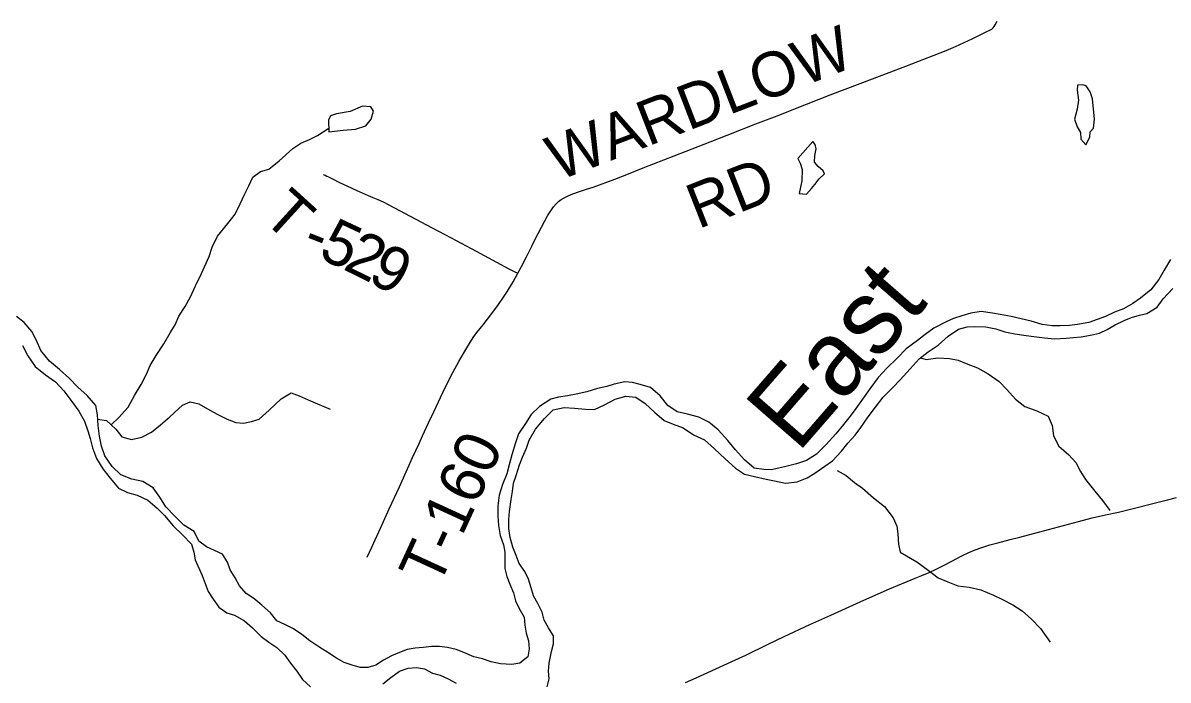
# Model space of a CAD drawing. Extents: x 1451455 to 1749751, y 218250 to 574981.
# Drawn here: x 1579778 to 1587444, y 366262 to 370661 of the extents above; entities that cross this region are included whole.
import ezdxf

# ---------------------------------------------------------------- set-up
doc = ezdxf.new("R2010")
doc.units = 0
for name, color, linetype in [('GM_X_County_Road', 7, 'Continuous'), ('GM_X_Major_River', 7, 'Continuous'), ('GM_X_Major_River_Text', 7, 'Continuous'), ('GM_X_Minor_Lake', 7, 'Continuous'), ('GM_X_Minor_River', 7, 'Continuous'), ('GM_X_Township_Road', 7, 'Continuous'), ('GM_X_Township_Road_Text', 7, 'Continuous')]:
    doc.layers.add(name, color=color, linetype=linetype)

msp = doc.modelspace()

# ---------------------------------------------------------------- linework, layer by layer
at = {"layer": 'GM_X_County_Road'}
msp.add_lwpolyline([(1584213.8, 366245), (1584286.2, 366276.2), (1584417, 366337.5), (1584547.8, 366398.4), (1584616.5, 366429.5), (1584767.4, 366501.9), (1584873.8, 366553), (1585046.2, 366633.1), (1585186.5, 366696.9), (1585407.8, 366796.7), (1585578.7, 366871.8), (1585750.5, 366943.3), (1585796, 366962), (1585844.3, 366982.6), (1585892.1, 367004.6), (1585953.5, 367036.1), (1585991.1, 367056.3), (1586063.1, 367094.4), (1586110.2, 367116.6), (1586152.3, 367134), (1586198.3, 367150.4), (1586251.4, 367166.8), (1586305.2, 367180.8), (1586387.7, 367202), (1586451.3, 367218.2), (1586644.6, 367270.1), (1586844.2, 367323.5), (1586936.3, 367347), (1587025.5, 367368.3), (1587112, 367386.6), (1587439.6, 367469.2), (1587499.6, 367484.7)], dxfattribs=at)
at = {"layer": 'GM_X_Major_River'}
for points in [[(1587460.1, 369076.9), (1587419, 369005.4)], [(1587419, 369005.4), (1587382, 368943.8), (1587328.9, 368874.5), (1587260, 368819.5), (1587207.3, 368782.2), (1587144.7, 368747), (1587086.3, 368723.9), (1587025.8, 368696.7), (1586969.4, 368675.5), (1586913.1, 368656.4), (1586838.7, 368641.5), (1586784.6, 368636.3), (1586722.5, 368633.2), (1586668.4, 368634), (1586602.4, 368643), (1586526.7, 368664.2), (1586460.8, 368681.2), (1586393, 368696.3), (1586321.1, 368709.4), (1586269.1, 368718.2), (1586193.2, 368729.4), (1586124.9, 368718.4), (1586062.6, 368701.3), (1586008.2, 368682), (1585957.8, 368660.8), (1585877.1, 368617.9), (1585818.3, 368574.7), (1585765.7, 368535.4), (1585690.7, 368478.4), (1585631.7, 368417.2), (1585560.6, 368350.1), (1585503.5, 368286.8), (1585448.3, 368211.5), (1585409.5, 368158), (1585354.2, 368080.7), (1585315.4, 368029.1), (1585272.5, 367973.7), (1585219.4, 367910.3), (1585156.3, 367839.1), (1585091.2, 367774), (1585024.5, 367730.9), (1584956, 367709.9), (1584893.7, 367692.8), (1584837.4, 367679.6), (1584787.2, 367670.3), (1584737.1, 367671.1), (1584673.2, 367680.1), (1584607.9, 367735.2), (1584548.9, 367804.2), (1584497.7, 367865.1), (1584432.7, 367936.2), (1584369.4, 367989.3), (1584301.9, 368022.3), (1584228, 368041.5), (1584158.2, 368058.6), (1584094.7, 368099.6), (1584043.6, 368164.5), (1583978.4, 368219.6), (1583910.6, 368240.7), (1583858.7, 368253.5), (1583806.7, 368258.3), (1583736.4, 368243.3), (1583686.1, 368228), (1583623.8, 368214.9), (1583553.4, 368191.9), (1583481, 368175), (1583424.8, 368165.8), (1583362.6, 368156.7), (1583312.3, 368141.4), (1583237.4, 368092.5), (1583180.5, 368039.2), (1583141.6, 367979.7), (1583096.5, 367910.2), (1583075.5, 367850.4), (1583050.3, 367770.6), (1583033.2, 367702.7), (1583018.3, 367642.8), (1582989.2, 367571.1), (1582966, 367499.3), (1582956.9, 367427.3), (1582957.9, 367359.1), (1582963, 367296.9), (1582974, 367228.6), (1582995.1, 367166.2)], [(1583058.9, 367151.2), (1583039.9, 367215.6), (1583030.8, 367275.9), (1583031.7, 367336), (1583036.5, 367390), (1583047.7, 367470), (1583056.6, 367524), (1583063.4, 367580), (1583080.2, 367631.9), (1583103.3, 367701.7), (1583122.1, 367753.5), (1583149.1, 367815.2), (1583167.9, 367867), (1583209.1, 367940.6), (1583270.3, 368013.8), (1583327.2, 368071.1), (1583401.6, 368086), (1583469.6, 368083), (1583543.6, 368075.8), (1583605.6, 368072.9), (1583672.2, 368104), (1583742.9, 368143), (1583813.3, 368162), (1583881.3, 368156.9), (1583944.7, 368113.9), (1584005.9, 368054.8), (1584071.2, 367999.8), (1584130.9, 367974.8), (1584198.6, 367949.7), (1584268, 367904.6), (1584341.6, 367869.4), (1584408.8, 367810.3), (1584479.9, 367743.1), (1584549, 367679.9), (1584608.5, 367641), (1584676.3, 367623.9), (1584754.2, 367606.7), (1584810.1, 367595.8), (1584884, 367580.7), (1584960.2, 367589.6), (1585028.7, 367616.6), (1585079.3, 367647.9), (1585146.1, 367693), (1585196.7, 367730.3), (1585257.7, 367793.5), (1585300.6, 367847), (1585349.5, 367900.4), (1585388.3, 367951.9), (1585437.5, 368023.3), (1585484.5, 368088.7), (1585537.6, 368156), (1585600.7, 368221.2), (1585651.5, 368272.6), (1585716.7, 368345.7), (1585777.8, 368413), (1585838.6, 368460.1), (1585905.4, 368503.2), (1585972.4, 368564.3), (1586041.2, 368611.4), (1586099.5, 368626.6), (1586151.6, 368629.8), (1586223.7, 368626.7), (1586291.6, 368613.6), (1586351.3, 368592.7), (1586419.2, 368579.6), (1586493.2, 368568.5), (1586545.1, 368561.7), (1586617.1, 368552.6), (1586683.1, 368545.6), (1586761.2, 368550.4), (1586811.4, 368555.7), (1586863.5, 368558.9), (1586925.8, 368570), (1586984.1, 368585.1), (1587036.5, 368608.4), (1587091, 368639.6), (1587149.6, 368668.8), (1587199.9, 368688.1), (1587252.2, 368705.3), (1587302.5, 368716.6), (1587371.2, 368757.6), (1587412.1, 368813.1), (1587475.2, 368882.3)], [(1580956.5, 367190.8), (1580925.5, 367255.4), (1580856, 367298.5), (1580792.9, 367361.6), (1580735.7, 367422.6), (1580694.7, 367487.3), (1580649.5, 367548.1), (1580580.1, 367591.3), (1580508.2, 367606.4), (1580434.5, 367635.5), (1580375.3, 367692.6), (1580326.3, 367763.4), (1580305.3, 367827.9), (1580290.2, 367894.2), (1580281.3, 367966.5), (1580276.4, 368036.8), (1580267.3, 368099), (1580208.2, 368166), (1580145, 368223.1), (1580087.8, 368284.1), (1580022.6, 368341.2), (1579955.4, 368396.3), (1579898.4, 368467.3), (1579869.3, 368535.9), (1579838.2, 368596.5), (1579787, 368655.3), (1579735.6, 368696.2)], [(1579774.7, 368501.2), (1579811.7, 368432.5), (1579860.7, 368361.6), (1579929.9, 368304.5), (1579995.3, 368257.4), (1580052.5, 368198.4), (1580105.5, 368127.5), (1580152.6, 368062.6), (1580189.6, 367994), (1580212.7, 367929.5), (1580227.9, 367879.1), (1580243, 367816.8), (1580269.9, 367744.2), (1580313, 367675.5), (1580362.1, 367612.6), (1580417.2, 367547.6), (1580478.8, 367518.6), (1580542.6, 367499.6), (1580614.2, 367466.5), (1580677.5, 367413.5), (1580726.8, 367362.6), (1580783.8, 367293.6), (1580847, 367234.5), (1580906.2, 367171.5)], [(1580906.2, 367171.5), (1580921.6, 367119.2), (1580931.2, 367066.4), (1580979.1, 366960.8), (1581017.5, 366855.3), (1581051.1, 366802.5), (1581089.5, 366749.7), (1581142.3, 366711.3), (1581195.1, 366696.9), (1581262.2, 366658.5), (1581315, 366610.5), (1581372.6, 366552.9), (1581425.4, 366514.5), (1581478.2, 366480.9), (1581530.9, 366428.1), (1581569.3, 366375.3), (1581612.5, 366322.5), (1581650.9, 366264.9), (1581703.7, 366216.9)], [(1582995.1, 367166.2), (1583004, 367119.2), (1583004, 367008.8), (1583018.4, 366956), (1583037.6, 366903.2), (1583061.6, 366845.7), (1583076, 366792.9), (1583100, 366740.1), (1583133.6, 366682.5), (1583138.4, 366629.7), (1583147.9, 366576.9), (1583162.3, 366524.1), (1583167.1, 366471.3), (1583157.5, 366418.5), (1583104.8, 366375.3), (1583052, 366365.7), (1582975.2, 366370.5), (1582912.8, 366384.9), (1582855.2, 366404.1), (1582797.7, 366418.5), (1582730.5, 366447.3), (1582677.7, 366466.5), (1582620.1, 366480.9), (1582567.4, 366485.7), (1582514.6, 366485.7), (1582457, 366480.9), (1582404.2, 366476.1), (1582351.4, 366466.5), (1582298.7, 366447.3), (1582245.9, 366423.3), (1582193.1, 366394.5), (1582140.3, 366360.9), (1582087.5, 366346.5), (1582034.8, 366346.5), (1581982, 366360.9), (1581929.2, 366380.1), (1581876.4, 366408.9), (1581818.8, 366447.3), (1581766.1, 366480.9), (1581698.9, 366524.1), (1581646.1, 366567.3), (1581588.5, 366605.7), (1581530.9, 366634.5), (1581478.2, 366658.5), (1581435, 366711.3), (1581377.4, 366764.1), (1581324.6, 366807.3), (1581271.8, 366840.9), (1581228.7, 366893.6), (1581199.9, 366946.5), (1581166.3, 366999.2), (1581147.1, 367052), (1581113.5, 367104.8), (1581007.9, 367152.8), (1580956.5, 367190.8)], [(1583287.1, 366216.9), (1583301.5, 366269.7), (1583296.7, 366322.5), (1583301.5, 366375.3), (1583315.9, 366452.1), (1583330.3, 366504.9), (1583330.3, 366557.7), (1583296.7, 366610.5), (1583267.9, 366663.3), (1583253.5, 366716.1), (1583224.7, 366773.7), (1583195.9, 366826.5), (1583181.5, 366879.3), (1583162.3, 366936.8), (1583138.4, 366989.6), (1583100, 367042.4), (1583080.8, 367095.2), (1583058.9, 367151.2)], [(1582188.3, 366236.1), (1582241.1, 366279.3), (1582298.7, 366322.5), (1582356.2, 366341.7), (1582413.8, 366346.5), (1582466.6, 366336.9), (1582519.4, 366308.1), (1582572.2, 366293.7), (1582624.9, 366269.7), (1582677.7, 366240.9)]]:
    msp.add_lwpolyline(points, dxfattribs=at)
at = {"layer": 'GM_X_Minor_Lake'}
for points in [[(1586937.8, 370153.6), (1586922.5, 370199.9), (1586895, 370240.3), (1586873.2, 370246.6), (1586837.2, 370245.1), (1586834.7, 370211), (1586843.8, 370144.8), (1586835, 370084.8), (1586818.2, 370016.9), (1586835.5, 369966.6), (1586858.9, 369928.3), (1586860.3, 369882.2), (1586893.8, 369845.7), (1586920.4, 369895.4), (1586922.9, 369931.4), (1586945.2, 369957.2), (1586952, 370017.2)], [(1586952, 370017.2), (1586937.8, 370153.6)], [(1581826.3, 369932.1), (1581922.4, 369942.9), (1582004.4, 369949.8), (1582074.6, 369973), (1582109.1, 370016.6), (1582125.8, 370070.5), (1582106.2, 370098.8), (1582052.3, 370103.5), (1581968, 370068.5), (1581877.9, 370053.7), (1581837.7, 370040.2), (1581823.3, 370010.3)], [(1581823.3, 370010.3), (1581826.3, 369932.1)], [(1584973.6, 369520.3), (1585023.4, 369513.7), (1585057.9, 369553.3), (1585080.2, 369579), (1585108.7, 369616.7), (1585143.1, 369650.3), (1585135.4, 369670.5), (1585101.8, 369699), (1585076.2, 369729.3), (1585078.8, 369773.4), (1585087.4, 369819.3), (1585081.8, 369847.5), (1585066.1, 369867.7), (1584966.7, 369752.8), (1584982.2, 369722.5), (1584993.7, 369680.3), (1584992.7, 369604.2)], [(1584992.7, 369604.2), (1584973.6, 369520.3)]]:
    msp.add_lwpolyline(points, dxfattribs=at)
at = {"layer": 'GM_X_Minor_River'}
for points in [[(1580369.6, 367970.1), (1580420.4, 368019.3), (1580483.2, 368088.6), (1580526.2, 368166.2), (1580569.1, 368239.8), (1580606, 368309.4), (1580630.8, 368367.2), (1580669.6, 368434.8), (1580720.6, 368512.2), (1580763.5, 368585.8), (1580798.2, 368639.4), (1580821, 368697.2), (1580863.8, 368762.8), (1580900.6, 368828.4), (1580933.5, 368902.1), (1580974.6, 368983.7), (1581024, 369097.2), (1581044.8, 369159.1), (1581079.8, 369232.7), (1581150.8, 369317.9), (1581199.6, 369381.4), (1581232.5, 369449.1), (1581263.4, 369516.8), (1581290.1, 369570.5), (1581316.8, 369628.3), (1581369.2, 369665.7), (1581423.4, 369683), (1581494.1, 369738.2), (1581585.1, 369821.1), (1581639.5, 369856.5), (1581695.8, 369881.8), (1581750.1, 369907.1), (1581825.4, 369955.7)], [(1585785.8, 368419.2), (1585823.9, 368407.4), (1585903.9, 368418.3), (1585981.8, 368415.3), (1586039.6, 368402.5), (1586093.3, 368381.8), (1586168.8, 368352.8), (1586240.2, 368311.8), (1586313.4, 368260.7), (1586364.6, 368206), (1586423.7, 368143.1), (1586485, 368094.2), (1586566.5, 368065.1), (1586642, 368028), (1586669.1, 367965.5), (1586676.2, 367897.3), (1586713.2, 367826.7), (1586780.4, 367769.8), (1586825.7, 367719.1), (1586858.8, 367658.5), (1586892.1, 367604), (1586953, 367527.1), (1587006.1, 367464.3), (1587055.1, 367397.5)], [(1580278.4, 368007.7), (1580338.2, 368000.4), (1580399.3, 367941.5), (1580440.6, 367890.9), (1580504.3, 367872), (1580574.4, 367887.1), (1580638.8, 367922.3), (1580699.4, 367969.6), (1580762.1, 368024.9), (1580847, 368101.9), (1580897.3, 368125.3), (1580955, 368110.5), (1581014.5, 368077.7), (1581078, 368042.8), (1581145.5, 368007.8), (1581203.1, 367985.1), (1581255, 367982.4), (1581309.1, 367993.7), (1581359.2, 368009.1), (1581426, 368068.3), (1581506.9, 368145.4), (1581573.4, 368184.6), (1581627.1, 368165.8), (1581688.6, 368137), (1581750.2, 368112.1), (1581835.6, 368075)], [(1585228.7, 367664), (1585290.1, 367631.1), (1585345.5, 367584.3), (1585398.9, 367547.5), (1585472, 367482.5), (1585545.1, 367423.4), (1585604.1, 367348.5), (1585629.3, 367292.1), (1585634.6, 367241.9), (1585639.7, 367171.8), (1585650.9, 367117.5)], [(1585650.9, 367117.5), (1585762.2, 367054.3), (1585837.3, 366997.1), (1585904.5, 366946), (1585970.1, 366919), (1586037.7, 366892), (1586113.5, 366882.9), (1586191.2, 366865.7), (1586276.6, 366830.4), (1586332.1, 366803.6), (1586405.6, 366766.5), (1586466.9, 366725.5), (1586530.1, 366670.5), (1586589.1, 366607.5), (1586653.8, 366516.4)]]:
    msp.add_lwpolyline(points, dxfattribs=at)
at = {"layer": 'GM_X_Township_Road'}
for points in [[(1583091.1, 368985.6), (1583116.5, 369031.4), (1583150.1, 369095.3), (1583187.8, 369171.7), (1583208.4, 369212.5), (1583270.3, 369331.7), (1583291, 369369), (1583311.5, 369402.6), (1583330.3, 369429.5), (1583347.2, 369449.5), (1583363.8, 369465.4), (1583382, 369479.3), (1583401.6, 369491.2), (1583428.1, 369504.3), (1583458.5, 369516.4), (1583505.2, 369532), (1583551.9, 369547.5), (1583595.2, 369562.7), (1583740.6, 369616.2), (1583820.7, 369647.1), (1583930.2, 369690.5), (1584137.8, 369772.2), (1584379.7, 369865.1), (1584492.7, 369909.5), (1584685.1, 369984.6), (1584844.2, 370045.6), (1584951, 370087.8), (1585182.6, 370180), (1585381.9, 370256), (1585688.5, 370372.7), (1585957.6, 370477.3), (1586021.3, 370503.6), (1586137.1, 370558), (1586232, 370603), (1586250.2, 370611.8), (1586263.6, 370620.2), (1586273.2, 370628.7), (1586279.9, 370637), (1586287.8, 370649), (1586299.8, 370672.1)], [(1581788.8, 369647.4), (1581800.9, 369641.7), (1581812.7, 369636.3)], [(1581812.7, 369636.3), (1581824.6, 369630.9), (1581850.9, 369618), (1581897.4, 369594), (1581947.4, 369569.8), (1582012.7, 369539.8), (1582048.4, 369523.5), (1582090.2, 369504.8), (1582120.3, 369492.8), (1582153.6, 369479.2), (1582189.3, 369462.9), (1582262, 369425), (1582517.1, 369290.3), (1582644.4, 369222.4), (1582812.2, 369132.9), (1582948.1, 369060.3), (1583032.1, 369015.8), (1583067.1, 368997.9), (1583091.1, 368985.6)], [(1582082.1, 367084.9), (1582113.5, 367151.7), (1582182.5, 367304.2), (1582230, 367408.7), (1582299.3, 367556.5), (1582327, 367615.9), (1582353.5, 367675.9), (1582386.8, 367750.8), (1582430.5, 367846.3), (1582453.4, 367897.1), (1582493.1, 367983.5), (1582528.3, 368057.5), (1582589.9, 368188), (1582627.2, 368264.7), (1582655.5, 368320.2), (1582696.1, 368395.2), (1582727.1, 368449.2), (1582749.2, 368485.6), (1582793.3, 368554.6), (1582817.9, 368589.3), (1582858.3, 368641), (1582917.3, 368715.6), (1582962.7, 368775.8), (1582996.2, 368824.4), (1583022.7, 368865.9), (1583059.1, 368928.2), (1583091.1, 368985.6)]]:
    msp.add_lwpolyline(points, dxfattribs=at)

# ---------------------------------------------------------------- texts
at = {"layer": 'GM_X_Major_River_Text'}
msp.add_text('East', height=500.04, rotation=49.00604, dxfattribs=at).set_placement((1584964.3, 367774.8))
at = {"layer": 'GM_X_Township_Road_Text'}
for s, rotation, p in [('WARDLOW', 21.12696, (1583359.6, 369601.2)), ('RD', 21.53136, (1584298.7, 369279.4)), ('T', 317.72689, (1581370.6, 369349.9)), ('5', 334.91882, (1581746.8, 369093.5)), ('-', 338.49889, (1581636.7, 369136.7)), ('2', 333.79918, (1581912.8, 369015.8)), ('9', 331.95813, (1582076.3, 368935.4)), ('T-160', 65.29716, (1582559.1, 366875.7))]:
    msp.add_text(s, height=300, rotation=rotation, dxfattribs=at).set_placement(p)

doc.saveas('drawing.dxf')
